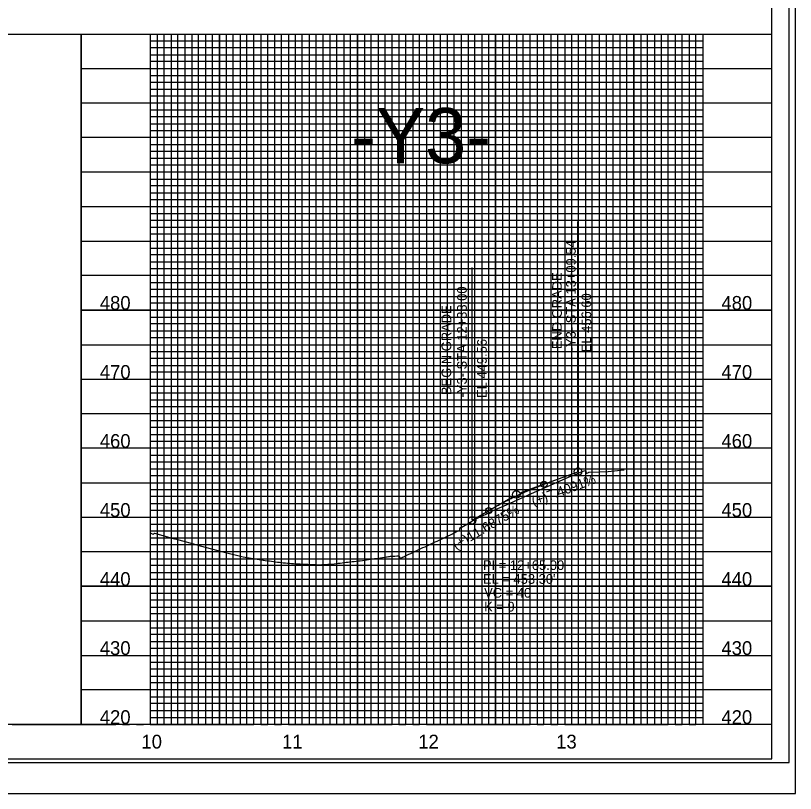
# Model space of a CAD drawing. Extents: x 571503 to 593215, y -77195 to -51828.
# Drawn here: x 583449 to 584014, y -75605 to -75042 of the extents above; entities that cross this region are included whole.
import ezdxf

# ---------------------------------------------------------------- set-up
doc = ezdxf.new("R2010")
doc.units = 0
for name, color, linetype in [('Exist Vertical Profile Ground Line', 7, 'Continuous'), ('Exist Vertical Profile Horizontal Axis Label Major', 7, 'Continuous'), ('Exist Vertical Profile Vertical Axis Label', 7, 'Continuous'), ('Prop PFL Text', 7, 'Continuous'), ('Prop Vertical Profile Curve Label', 7, 'Continuous'), ('Prop Vertical Profile Grade', 7, 'Continuous'), ('Prop Vertical Profile Grade Label', 7, 'Continuous'), ('Prop VPI Label', 7, 'Continuous'), ('Sheet Cutting Line CELL', 7, 'Continuous'), ('Sheet DOT Grid CELL', 7, 'Continuous'), ('Sheet Layout Profile Border Port 2', 7, 'Continuous'), ('Sheet Plot Border Inside CELL', 7, 'Continuous'), ('Sheet Plot Border Outside CELL', 7, 'Continuous'), ('Sheet Profile CELL', 7, 'Continuous'), ('Sheet Profile Grid Major CELL', 7, 'Continuous'), ('Sheet Profile Grid Middle CELL', 7, 'Continuous'), ('Sheet Profile Grid Minor CELL', 7, 'Continuous')]:
    doc.layers.add(name, color=color, linetype=linetype)

msp = doc.modelspace()

# ---------------------------------------------------------------- linework, layer by layer
at = {"layer": 'Exist Vertical Profile Ground Line'}
for points in [[(583728.86, -75434.52), (583729.76, -75434.1), (583730.15, -75433.91), (583730.49, -75433.73), (583731.22, -75433.38), (583732.68, -75432.69), (583734.14, -75432), (583735.61, -75431.31), (583737.07, -75430.62), (583738.53, -75429.93), (583738.84, -75429.79), (583740, -75429.24), (583741.46, -75428.55), (583742.92, -75427.86), (583744.39, -75427.17), (583745.85, -75426.48), (583747.31, -75425.8), (583748.78, -75425.11), (583750.24, -75424.42), (583751.7, -75423.74), (583753.17, -75423.05), (583754.63, -75422.36), (583756.09, -75421.68), (583765.8, -75417.13), (583768.18, -75415.69), (583768.82, -75415.51), (583770.01, -75415.05), (583770.73, -75415), (583771.07, -75413.45), (583771.27, -75412.69), (583771.4, -75412.6), (583771.99, -75412.47), (583772, -75412.47), (583772.01, -75412.46), (583776.56, -75409.96), (583779.53, -75408.27), (583782.96, -75406.28), (583791.06, -75402.41), (583795.24, -75400.22), (583796.96, -75399.45), (583804.89, -75396.12), (583822.84, -75388.01), (583836.79, -75381.92), (583850.31, -75375.95), (583854.37, -75374.49), (583856.62, -75373.32), (583858.33, -75372.56), (583859.78, -75372.05), (583861.04, -75371.57), (583861.93, -75371.31), (583862.26, -75371.41), (583862.27, -75371.41), (583862.3, -75371.54), (583862.59, -75373.52), (583864.31, -75372.66), (583864.39, -75372.61), (583864.59, -75372.55), (583878.45, -75371.97), (583889.85, -75370.92), (583890.03, -75370.9)], [(583546.98, -75416.48), (583547, -75416.48), (583548.36, -75417.15), (583549.28, -75417.28), (583550.09, -75416.78), (583564.59, -75420.84), (583565.87, -75421.11), (583581.59, -75425.43), (583583.19, -75425.87), (583599.46, -75430.24), (583614.29, -75433.81), (583621.48, -75435.01), (583622.94, -75435.25), (583624.4, -75435.5), (583625.87, -75435.74), (583627.33, -75435.99), (583627.87, -75436.08), (583628.79, -75436.2), (583630.26, -75436.39), (583631.72, -75436.59), (583633.18, -75436.78), (583634.65, -75436.98), (583636.11, -75437.18), (583637.57, -75437.38), (583639.04, -75437.57), (583640.5, -75437.77), (583641.96, -75437.97), (583643.14, -75438.13), (583643.42, -75438.15), (583644.89, -75438.26), (583646.35, -75438.36), (583647.81, -75438.47), (583649.28, -75438.57), (583650.74, -75438.68), (583652.2, -75438.78), (583653.67, -75438.89), (583655.13, -75438.99), (583655.58, -75439.03), (583656.59, -75439.06), (583658.06, -75439.12), (583659.52, -75439.18), (583660.98, -75439.23), (583662.45, -75439.29), (583663.91, -75439.35), (583665.37, -75439.41), (583666.84, -75439.47), (583668.3, -75439.53), (583668.84, -75439.55), (583669.76, -75439.5), (583671.23, -75439.43), (583672.69, -75439.35), (583674.15, -75439.28), (583675.62, -75439.2), (583677.08, -75439.13), (583678.29, -75439.07), (583678.54, -75439.04), (583680.01, -75438.86), (583681.47, -75438.69), (583682.93, -75438.51), (583684.4, -75438.33), (583685.86, -75438.15), (583687.32, -75437.97), (583688.78, -75437.79), (583690.25, -75437.61), (583691.29, -75437.48), (583691.71, -75437.43), (583693.17, -75437.27), (583694.64, -75437.1), (583696.1, -75436.93), (583697.56, -75436.76), (583699.03, -75436.59), (583700.49, -75436.42), (583701.95, -75436.25), (583702.04, -75436.24), (583703.42, -75436.02), (583704.88, -75435.8), (583706.34, -75435.57), (583707.81, -75435.35), (583709.27, -75435.13), (583710.73, -75434.9), (583712.2, -75434.68), (583713.66, -75434.46), (583715.12, -75434.24), (583716.59, -75434.02), (583718.05, -75433.8), (583718.46, -75433.74), (583719.51, -75433.58), (583720.15, -75433.48), (583720.98, -75433.43), (583722.44, -75433.33), (583723.9, -75433.24), (583725.37, -75433.15), (583726.12, -75433.1), (583726.83, -75433.31), (583727.2, -75433.42), (583727.24, -75433.43), (583727.64, -75434.34), (583727.84, -75434.99), (583727.91, -75435.16), (583728.29, -75434.9), (583728.86, -75434.52)]]:
    msp.add_lwpolyline(points, dxfattribs=at)
at = {"layer": 'Prop PFL Text'}
for p, q in [((583856.52, -75372.16), (583856.52, -75190.85)), ((583779.98, -75407.36), (583779.98, -75224.3))]:
    msp.add_line(p, q, dxfattribs=at)
at = {"layer": 'Prop Vertical Profile Curve Label'}
for centre in [(583831.98, -75381.25), (583791.98, -75400.35)]:
    msp.add_circle(centre, 2.25, dxfattribs=at)
at = {"layer": 'Prop Vertical Profile Grade'}
for p, q in [((583831.98, -75381.25), (583856.52, -75372.16)), ((583779.98, -75407.36), (583791.98, -75400.35))]:
    msp.add_line(p, q, dxfattribs=at)
msp.add_spline([(583791.98, -75400.35), (583792.78, -75399.88), (583793.58, -75399.42), (583794.38, -75398.96), (583795.18, -75398.51), (583795.98, -75398.05), (583796.78, -75397.61), (583797.58, -75397.16), (583798.38, -75396.72), (583799.18, -75396.28), (583799.98, -75395.85), (583800.78, -75395.41), (583801.58, -75394.99), (583802.38, -75394.56), (583803.18, -75394.14), (583803.98, -75393.72), (583804.78, -75393.31), (583805.58, -75392.9), (583806.38, -75392.49), (583807.18, -75392.08), (583807.98, -75391.68), (583808.78, -75391.29), (583809.58, -75390.89), (583810.38, -75390.5), (583811.18, -75390.11), (583811.98, -75389.73), (583812.78, -75389.35), (583813.58, -75388.97), (583814.38, -75388.6), (583815.18, -75388.23), (583815.98, -75387.86), (583816.78, -75387.5), (583817.58, -75387.14), (583818.38, -75386.79), (583819.18, -75386.43), (583819.98, -75386.08), (583820.78, -75385.74), (583821.58, -75385.39), (583822.38, -75385.06), (583823.18, -75384.72), (583823.98, -75384.39), (583824.78, -75384.06), (583825.58, -75383.73), (583826.38, -75383.41), (583827.18, -75383.09), (583827.98, -75382.78), (583828.78, -75382.47), (583829.58, -75382.16), (583830.38, -75381.85), (583831.18, -75381.55), (583831.98, -75381.25)], degree=3, dxfattribs=at)
at = {"layer": 'Prop VPI Label'}
for p, q in [((583831.98, -75381.25), (583814.56, -75387.71)), ((583791.98, -75400.35), (583809.61, -75390.05))]:
    msp.add_line(p, q, dxfattribs=at)
for centre in [(583856.52, -75372.16), (583811.98, -75388.66), (583779.98, -75407.36)]:
    msp.add_circle(centre, 2.75, dxfattribs=at)
at = {"layer": 'Sheet Cutting Line CELL'}
msp.add_line((582329.98, -75605.16), (584013.98, -75605.16), dxfattribs=at)
at = {"layer": 'Sheet DOT Grid CELL'}
for p, q in [((582496.98, -75055.16), (583996.87, -75055.16)), ((583496.98, -75055.16), (583496.98, -75555.16)), ((583546.98, -75055.16), (583546.98, -75555.16)), ((583596.98, -75055.16), (583596.98, -75555.16)), ((583646.98, -75055.16), (583646.98, -75555.16)), ((583696.98, -75055.16), (583696.98, -75555.16)), ((583746.98, -75055.16), (583746.98, -75555.16)), ((583796.98, -75055.16), (583796.98, -75555.16)), ((583846.98, -75055.16), (583846.98, -75555.16)), ((583896.98, -75055.16), (583896.98, -75555.16)), ((583946.98, -75055.16), (583946.98, -75555.16)), ((583496.98, -75255.16), (583996.87, -75255.16)), ((583496.98, -75455.16), (583996.87, -75455.16))]:
    msp.add_line(p, q, dxfattribs=at)
at = {"layer": 'Sheet Layout Profile Border Port 2'}
msp.add_lwpolyline([(582546.98, -75055.16), (583946.98, -75055.16), (583946.98, -75555.16), (582546.98, -75555.16)], close=True, dxfattribs=at)
at = {"layer": 'Sheet Plot Border Inside CELL'}
msp.add_lwpolyline([(582342.98, -75582.71), (584009.48, -75582.71), (584009.48, -74527.61), (582342.98, -74527.61)], close=True, dxfattribs=at)
at = {"layer": 'Sheet Plot Border Outside CELL'}
msp.add_lwpolyline([(582329.98, -75605.16), (584013.98, -75605.16), (584013.98, -74505.16), (582329.98, -74505.16)], close=True, dxfattribs=at)
at = {"layer": 'Sheet Profile CELL'}
for p, q in [((582496.98, -75055.16), (583996.98, -75055.16)), ((583996.98, -75555.16), (582496.98, -75555.16)), ((582496.98, -75580.16), (583996.98, -75580.16))]:
    msp.add_line(p, q, dxfattribs=at)
msp.add_lwpolyline([(583996.98, -74530.16), (582496.98, -74530.16), (582496.98, -75580.16), (583996.98, -75580.16)], close=True, dxfattribs=at)
at = {"layer": 'Sheet Profile Grid Major CELL'}
for p, q in [((583496.98, -75055.16), (583546.98, -75055.16)), ((583496.98, -75555.16), (583496.98, -75055.16)), ((583496.98, -75055.16), (583546.98, -75055.16)), ((583546.98, -75055.16), (583546.98, -75555.16)), ((583596.98, -75055.16), (583646.98, -75055.16)), ((583596.98, -75555.16), (583596.98, -75055.16)), ((583596.98, -75055.16), (583646.98, -75055.16)), ((583646.98, -75055.16), (583646.98, -75555.16)), ((583696.98, -75055.16), (583746.98, -75055.16)), ((583696.98, -75555.16), (583696.98, -75055.16)), ((583696.98, -75055.16), (583746.98, -75055.16)), ((583746.98, -75055.16), (583746.98, -75555.16)), ((583796.98, -75055.16), (583846.98, -75055.16)), ((583796.98, -75555.16), (583796.98, -75055.16)), ((583796.98, -75055.16), (583846.98, -75055.16)), ((583846.98, -75055.16), (583846.98, -75555.16)), ((583896.98, -75055.16), (583946.98, -75055.16)), ((583896.98, -75555.16), (583896.98, -75055.16)), ((583896.98, -75055.16), (583946.98, -75055.16)), ((583946.98, -75055.16), (583946.98, -75555.16)), ((583996.98, -75455.16), (583496.98, -75455.16)), ((583446.98, -75555.16), (583496.98, -75555.16)), ((583546.98, -75555.16), (583596.98, -75555.16)), ((583646.98, -75555.16), (583696.98, -75555.16)), ((583746.98, -75555.16), (583796.98, -75555.16)), ((583846.98, -75555.16), (583896.98, -75555.16)), ((583896.98, -75555.16), (583896.98, -75555.16)), ((583896.98, -75555.16), (583896.98, -75555.16))]:
    msp.add_line(p, q, dxfattribs=at)
for points in [[(583996.98, -75105.16), (583496.98, -75105.16)], [(583996.98, -75155.16), (583496.98, -75155.16)], [(583496.98, -75205.16), (583996.98, -75205.16)], [(583996.98, -75255.16), (583496.98, -75255.16)], [(583496.98, -75305.16), (583996.98, -75305.16)], [(583996.98, -75355.16), (583496.98, -75355.16)], [(583496.98, -75405.16), (583996.98, -75405.16)], [(583496.98, -75505.16), (583996.98, -75505.16)], [(583996.98, -75555.16), (582496.98, -75555.16)]]:
    msp.add_lwpolyline(points, dxfattribs=at)
at = {"layer": 'Sheet Profile Grid Middle CELL'}
for p, q in [((583421.98, -75055.16), (583471.98, -75055.16)), ((583521.98, -75055.16), (583571.98, -75055.16)), ((583571.98, -75055.16), (583571.98, -75555.16)), ((583621.98, -75555.16), (583621.98, -75055.16)), ((583621.98, -75055.16), (583671.98, -75055.16)), ((583671.98, -75055.16), (583671.98, -75555.16)), ((583721.98, -75555.16), (583721.98, -75055.16)), ((583721.98, -75055.16), (583771.98, -75055.16)), ((583771.98, -75055.16), (583771.98, -75555.16)), ((583821.98, -75555.16), (583821.98, -75055.16)), ((583821.98, -75055.16), (583871.98, -75055.16)), ((583871.98, -75055.16), (583871.98, -75555.16)), ((583921.98, -75555.16), (583921.98, -75055.16)), ((583471.98, -75555.16), (583521.98, -75555.16)), ((583571.98, -75555.16), (583621.98, -75555.16)), ((583671.98, -75555.16), (583721.98, -75555.16)), ((583771.98, -75555.16), (583821.98, -75555.16)), ((583871.98, -75555.16), (583921.98, -75555.16))]:
    msp.add_line(p, q, dxfattribs=at)
for points in [[(583496.98, -75080.16), (583996.98, -75080.16)], [(583996.98, -75130.16), (583496.98, -75130.16)], [(583496.98, -75180.16), (583996.98, -75180.16)], [(583996.98, -75230.16), (583496.98, -75230.16)], [(583496.98, -75280.16), (583996.98, -75280.16)], [(583996.98, -75330.16), (583496.98, -75330.16)], [(583496.98, -75380.16), (583996.98, -75380.16)], [(583996.98, -75430.16), (583496.98, -75430.16)], [(583496.98, -75480.16), (583996.98, -75480.16)], [(583996.98, -75530.16), (583496.98, -75530.16)]]:
    msp.add_lwpolyline(points, dxfattribs=at)
at = {"layer": 'Sheet Profile Grid Minor CELL'}
for p, q in [((583441.98, -75055.16), (583451.98, -75055.16)), ((583456.98, -75055.16), (583461.98, -75055.16)), ((583466.98, -75055.16), (583476.98, -75055.16)), ((583481.98, -75055.16), (583486.98, -75055.16)), ((583491.98, -75055.16), (583501.98, -75055.16)), ((583506.98, -75055.16), (583511.98, -75055.16)), ((583516.98, -75055.16), (583526.98, -75055.16)), ((583531.98, -75055.16), (583536.98, -75055.16)), ((583541.98, -75055.16), (583551.98, -75055.16)), ((583551.98, -75055.16), (583551.98, -75555.16)), ((583556.98, -75555.16), (583556.98, -75055.16)), ((583556.98, -75055.16), (583561.98, -75055.16)), ((583561.98, -75055.16), (583561.98, -75555.16)), ((583566.98, -75555.16), (583566.98, -75055.16)), ((583566.98, -75055.16), (583576.98, -75055.16)), ((583576.98, -75055.16), (583576.98, -75555.16)), ((583581.98, -75555.16), (583581.98, -75055.16)), ((583581.98, -75055.16), (583586.98, -75055.16)), ((583586.98, -75055.16), (583586.98, -75555.16)), ((583591.98, -75555.16), (583591.98, -75055.16)), ((583591.98, -75055.16), (583601.98, -75055.16)), ((583601.98, -75055.16), (583601.98, -75555.16)), ((583606.98, -75555.16), (583606.98, -75055.16)), ((583606.98, -75055.16), (583611.98, -75055.16)), ((583611.98, -75055.16), (583611.98, -75555.16)), ((583616.98, -75555.16), (583616.98, -75055.16)), ((583616.98, -75055.16), (583626.98, -75055.16)), ((583626.98, -75055.16), (583626.98, -75555.16)), ((583631.98, -75555.16), (583631.98, -75055.16)), ((583631.98, -75055.16), (583636.98, -75055.16)), ((583636.98, -75055.16), (583636.98, -75555.16)), ((583641.98, -75555.16), (583641.98, -75055.16)), ((583641.98, -75055.16), (583651.98, -75055.16)), ((583651.98, -75055.16), (583651.98, -75555.16)), ((583656.98, -75555.16), (583656.98, -75055.16)), ((583656.98, -75055.16), (583661.98, -75055.16)), ((583661.98, -75055.16), (583661.98, -75555.16)), ((583666.98, -75555.16), (583666.98, -75055.16)), ((583666.98, -75055.16), (583676.98, -75055.16)), ((583676.98, -75055.16), (583676.98, -75555.16)), ((583681.98, -75555.16), (583681.98, -75055.16)), ((583681.98, -75055.16), (583686.98, -75055.16)), ((583686.98, -75055.16), (583686.98, -75555.16)), ((583546.98, -75060.16), (583946.98, -75060.16)), ((583946.98, -75065.16), (583546.98, -75065.16)), ((583546.98, -75070.16), (583946.98, -75070.16)), ((583946.98, -75075.16), (583546.98, -75075.16)), ((583546.98, -75085.16), (583946.98, -75085.16)), ((583946.98, -75090.16), (583546.98, -75090.16)), ((583546.98, -75095.16), (583946.98, -75095.16)), ((583946.98, -75100.16), (583546.98, -75100.16)), ((583546.98, -75110.16), (583946.98, -75110.16)), ((583946.98, -75115.16), (583546.98, -75115.16)), ((583546.98, -75120.16), (583946.98, -75120.16)), ((583946.98, -75125.16), (583546.98, -75125.16)), ((583546.98, -75135.16), (583946.98, -75135.16)), ((583946.98, -75140.16), (583546.98, -75140.16)), ((583546.98, -75145.16), (583946.98, -75145.16)), ((583946.98, -75150.16), (583546.98, -75150.16)), ((583546.98, -75160.16), (583946.98, -75160.16)), ((583946.98, -75165.16), (583546.98, -75165.16)), ((583546.98, -75170.16), (583946.98, -75170.16)), ((583946.98, -75175.16), (583546.98, -75175.16)), ((583546.98, -75185.16), (583946.98, -75185.16)), ((583946.98, -75190.16), (583546.98, -75190.16)), ((583546.98, -75195.16), (583946.98, -75195.16)), ((583946.98, -75200.16), (583546.98, -75200.16)), ((583546.98, -75210.16), (583946.98, -75210.16)), ((583946.98, -75215.16), (583546.98, -75215.16)), ((583546.98, -75220.16), (583946.98, -75220.16)), ((583946.98, -75225.16), (583546.98, -75225.16)), ((583546.98, -75235.16), (583946.98, -75235.16)), ((583946.98, -75240.16), (583546.98, -75240.16)), ((583546.98, -75245.16), (583946.98, -75245.16)), ((583946.98, -75250.16), (583546.98, -75250.12)), ((583546.98, -75260.16), (583946.98, -75260.16)), ((583946.98, -75265.16), (583546.98, -75265.16)), ((583546.98, -75270.16), (583946.98, -75270.16)), ((583946.98, -75275.16), (583546.98, -75275.16)), ((583546.98, -75285.16), (583946.98, -75285.16)), ((583946.98, -75290.16), (583546.98, -75290.16)), ((583546.98, -75295.16), (583946.98, -75295.16)), ((583946.98, -75300.16), (583546.98, -75300.16)), ((583546.98, -75310.16), (583946.98, -75310.16)), ((583946.98, -75315.16), (583546.98, -75315.16)), ((583546.98, -75320.16), (583946.98, -75320.16)), ((583946.98, -75325.16), (583546.98, -75325.16)), ((583546.98, -75335.16), (583946.98, -75335.16)), ((583946.98, -75340.16), (583546.98, -75340.16)), ((583546.98, -75345.16), (583946.98, -75345.16)), ((583946.98, -75350.16), (583546.98, -75350.16)), ((583546.98, -75360.16), (583946.98, -75360.16)), ((583946.98, -75365.16), (583546.98, -75365.16)), ((583546.98, -75370.16), (583946.98, -75370.16)), ((583946.98, -75375.16), (583546.98, -75375.16)), ((583546.98, -75385.16), (583946.98, -75385.16)), ((583946.98, -75390.16), (583546.98, -75390.16)), ((583546.98, -75395.16), (583946.98, -75395.16)), ((583946.98, -75400.16), (583546.98, -75400.16)), ((583546.98, -75410.16), (583946.98, -75410.16)), ((583946.98, -75415.16), (583546.98, -75415.16)), ((583546.98, -75420.16), (583946.98, -75420.16)), ((583946.98, -75425.16), (583546.98, -75425.16)), ((583546.98, -75435.16), (583946.98, -75435.16)), ((583946.98, -75440.16), (583546.98, -75440.16)), ((583546.98, -75445.16), (583946.98, -75445.16)), ((583946.98, -75450.16), (583546.98, -75450.16)), ((583546.98, -75460.16), (583946.98, -75460.16)), ((583946.98, -75465.16), (583546.98, -75465.16)), ((583546.98, -75470.16), (583946.98, -75470.16)), ((583946.98, -75475.16), (583546.98, -75475.16)), ((583546.98, -75485.16), (583946.98, -75485.16)), ((583946.98, -75490.16), (583546.98, -75490.16)), ((583546.98, -75495.16), (583946.98, -75495.16)), ((583946.98, -75500.16), (583546.98, -75500.16)), ((583546.98, -75510.16), (583946.98, -75510.16)), ((583946.98, -75515.16), (583546.98, -75515.16)), ((583546.98, -75520.16), (583946.98, -75520.16)), ((583946.98, -75525.16), (583546.98, -75525.16)), ((583546.98, -75535.16), (583946.98, -75535.16)), ((583946.98, -75540.16), (583546.98, -75540.16)), ((583546.98, -75545.16), (583946.98, -75545.16)), ((583546.98, -75550.16), (583946.98, -75550.16)), ((583946.98, -75550.16), (583946.98, -75550.16)), ((583451.98, -75555.16), (583456.98, -75555.16)), ((583461.98, -75555.16), (583466.98, -75555.16)), ((583476.98, -75555.16), (583481.98, -75555.16)), ((583486.98, -75555.16), (583491.98, -75555.16)), ((583501.98, -75555.16), (583506.98, -75555.16)), ((583511.98, -75555.16), (583516.98, -75555.16)), ((583526.98, -75555.16), (583531.98, -75555.16)), ((583536.98, -75555.16), (583541.98, -75555.16)), ((583551.98, -75555.16), (583556.98, -75555.16)), ((583561.98, -75555.16), (583566.98, -75555.16)), ((583576.98, -75555.16), (583581.98, -75555.16)), ((583586.98, -75555.16), (583591.98, -75555.16)), ((583601.98, -75555.16), (583606.98, -75555.16)), ((583611.98, -75555.16), (583616.98, -75555.16)), ((583626.98, -75555.16), (583631.98, -75555.16)), ((583636.98, -75555.16), (583641.98, -75555.16)), ((583651.98, -75555.16), (583656.98, -75555.16)), ((583661.98, -75555.16), (583666.98, -75555.16)), ((583676.98, -75555.16), (583681.98, -75555.16))]:
    msp.add_line(p, q, dxfattribs=at)
msp.add_lwpolyline([(583686.98, -75555.16), (583691.98, -75555.16), (583691.98, -75055.16), (583701.98, -75055.16), (583701.98, -75555.16), (583706.98, -75555.16), (583706.98, -75055.16), (583711.98, -75055.16), (583711.98, -75555.16), (583716.98, -75555.16), (583716.98, -75055.16), (583726.98, -75055.16), (583726.98, -75555.16), (583731.98, -75555.16), (583731.98, -75055.16), (583736.98, -75055.16), (583736.98, -75555.16), (583741.98, -75555.16), (583741.98, -75055.16), (583751.98, -75055.16), (583751.98, -75555.16), (583756.98, -75555.16), (583756.98, -75055.16), (583761.98, -75055.16), (583761.98, -75555.16), (583766.98, -75555.16), (583766.98, -75055.16), (583776.98, -75055.16), (583776.98, -75555.16), (583781.98, -75555.16), (583781.98, -75055.16), (583786.98, -75055.16), (583786.98, -75555.16), (583791.98, -75555.16), (583791.98, -75055.16), (583801.98, -75055.16), (583801.98, -75555.16), (583806.98, -75555.16), (583806.98, -75055.16), (583811.98, -75055.16), (583811.98, -75555.16), (583816.98, -75555.16), (583816.98, -75055.16), (583826.98, -75055.16), (583826.98, -75555.16), (583831.98, -75555.16), (583831.98, -75055.16), (583836.98, -75055.16), (583836.98, -75555.16), (583841.98, -75555.16), (583841.98, -75055.16), (583851.98, -75055.16), (583851.98, -75555.16), (583856.98, -75555.16), (583856.98, -75055.16), (583861.98, -75055.16), (583861.98, -75555.16), (583866.98, -75555.16), (583866.98, -75055.16), (583876.98, -75055.16), (583876.98, -75555.16), (583881.98, -75555.16), (583881.98, -75055.16), (583886.98, -75055.16), (583886.98, -75555.16), (583891.98, -75555.16), (583891.98, -75055.16), (583901.98, -75055.16), (583901.98, -75555.16), (583906.98, -75555.16), (583906.98, -75055.16), (583911.98, -75055.16), (583911.98, -75555.16), (583916.98, -75555.16), (583916.98, -75055.16), (583926.98, -75055.16), (583926.98, -75555.16), (583931.98, -75555.16), (583931.98, -75055.16), (583936.98, -75055.16), (583936.98, -75555.16), (583941.98, -75555.16), (583941.98, -75055.16), (583946.98, -75055.16)], dxfattribs=at)

# ---------------------------------------------------------------- texts
at = {"layer": 'Exist Vertical Profile Horizontal Axis Label Major'}
for s, p in [('10', (583540.57, -75572.66)), ('11', (583642.41, -75572.66)), ('12', (583740.95, -75572.66)), ('13', (583840.79, -75572.66))]:
    msp.add_text(s, height=10, dxfattribs=at).set_placement(p)
at = {"layer": 'Exist Vertical Profile Vertical Axis Label'}
for s, height, p in [('-Y3-', 40, (583692.43, -75148.75)), ('480', 10, (583510.42, -75254.91)), ('480', 10, (583960.42, -75254.91)), ('470', 10, (583510.42, -75304.91)), ('470', 10, (583960.42, -75304.91)), ('460', 10, (583510.42, -75354.91)), ('460', 10, (583960.42, -75354.91)), ('450', 10, (583510.42, -75404.91)), ('450', 10, (583960.42, -75404.91)), ('440', 10, (583510.42, -75454.91)), ('440', 10, (583960.42, -75454.91)), ('430', 10, (583510.42, -75504.91)), ('430', 10, (583960.42, -75504.91)), ('420', 10, (583510.42, -75554.91)), ('420', 10, (583960.42, -75554.91))]:
    msp.add_text(s, height=height, dxfattribs=at).set_placement(p)
at = {"layer": 'Prop PFL Text'}
for s, p in [('-Y3- STA 13+09.54', (583854.98, -75284.94)), ('END GRADE', (583844.9, -75283.42)), ('-Y3- STA 12+33.00', (583776.09, -75318.39)), ('EL 456.60', (583866.14, -75285.62)), ('BEGIN GRADE', (583764.84, -75316.64)), ('EL 449.56', (583790.56, -75318.71))]:
    msp.add_text(s, height=7, rotation=90, dxfattribs=at).set_placement(p)
at = {"layer": 'Prop Vertical Profile Grade Label'}
for s, rotation, p in [('(+)7.4091%', 20.3273, (583824.54, -75397.27)), ('(+)11.6875%', 30.3009, (583768.36, -75428.9))]:
    msp.add_text(s, height=7, rotation=rotation, dxfattribs=at).set_placement(p)
at = {"layer": 'Prop VPI Label'}
for s, p in [('PI = 12+65.00', (583787.8, -75443.35)), ("EL = 453.30'", (583787.8, -75453.35)), ('VC = 40', (583788.66, -75463.4)), ('K = 9', (583788.66, -75473.4))]:
    msp.add_text(s, height=7, dxfattribs=at).set_placement(p)

doc.saveas('drawing.dxf')
